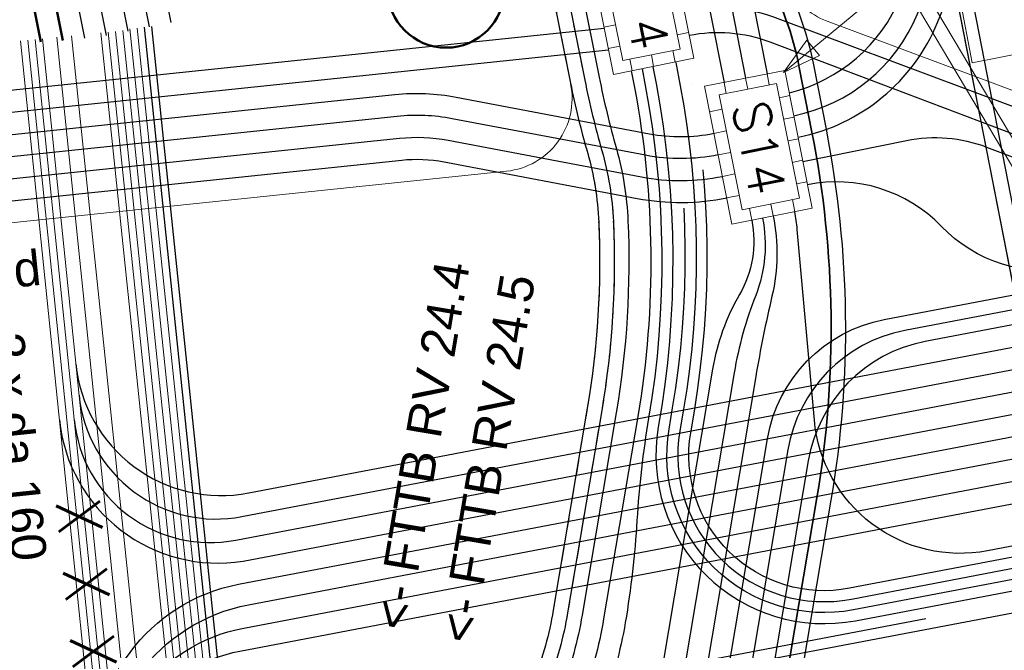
# Model space of a CAD drawing. Header units: metres. Extents: x -502 to 161, y -108 to 174.
# Tile 514 of 656: x -63.48 to -56.75, y -6.14 to -1.83. Entities that reach past the tile are written whole.
import ezdxf

# ---------------------------------------------------------------- set-up
doc = ezdxf.new("R2010")
doc.units = ezdxf.units.M
doc.header["$LTSCALE"] = 0.1
for name, pattern in [('2-1', [0.17, 0.06, -0.025, 0.06, -0.025]), ('237', [93, 75, -18]), ('239', [93, 75, -18])]:
    doc.linetypes.add(name, pattern=pattern)
for name, color, linetype in [('BRI31-005.06-5f07-Koordinierung Lageplan 4. BA ZOB Fernbusbahnh', 7, 'Continuous'), ('BRI31-005.07-5f08-Koordinierung Lageplan 4. BA Radstation - Seeterrasse 2023-05-31', 7, 'Continuous'), ('BRI32-005.02-5f05-Koordinierung Schemaplan 4 BA ZOB Teilbereich', 7, 'Continuous'), ('BRI32-005.03-5f06-Koordinierung Schemaplan 4 BA ZOB Teilbereich 2 Ost - Bahnhofsallee 2023-01-21', 7, 'Continuous')]:
    doc.layers.add(name, color=color, linetype=linetype)
doc.styles.add('Arial', font='arial.ttf')
doc.styles.add('Txt', font='txt_____.ttf')

# ---------------------------------------------------------------- blocks, each defined once
blk = doc.blocks.new('ALG_00093')
at = {"color": 1, "linetype": 'Continuous', "lineweight": 9, "true_color": 0xff0000, "transparency": 33554687, "flags": 128}
blk.add_lwpolyline([(0, 0), (0.3773, 0.09625), (0.3773, -0.09625), (0, 0)], dxfattribs=at)

msp = doc.modelspace()

# ---------------------------------------------------------------- linework, layer by layer
at = {"layer": 'BRI31-005.06-5f07-Koordinierung Lageplan 4. BA ZOB Fernbusbahnh', "color": 5, "linetype": 'Continuous', "lineweight": 30, "true_color": 0x0000ff, "transparency": 33554687, "flags": 128}
msp.add_lwpolyline([(-57.2167, -0.4304), (-55.852, -7.4097, -0.417279), (-57.4515, -9.7603), (-62.1965, -10.6367, 0.080285), (-64.2767, -11.3793, -0.07766), (-66.3548, -12.1334), (-66.674, -12.1958), (-74.9627, -13.8164), (-95.9298, -17.5502, 0.070894), (-96.8879, -17.8653), (-96.8879, -17.8653, -0.07089), (-97.846, -18.1804), (-97.846, -18.1804), (-99.4772, -18.4709)], format="xyb", dxfattribs=at)
at = {"layer": 'BRI31-005.07-5f08-Koordinierung Lageplan 4. BA Radstation - Seeterrasse 2023-05-31', "color": 35, "linetype": 'Continuous', "lineweight": 30, "true_color": 0x99724c, "transparency": 33554687, "flags": 128}
msp.add_lwpolyline([(-54.8928, -6.0214), (-55.1949, -6.0805, -0.414206), (-56.3682, -5.291), (-57.3145, -0.4516), (-58.0183, 2.2854), (-58.9458, 6.1764), (-61.0411, 16.6744), (-61.4814, 19.1358), (-61.4814, 19.1358, 0.05127), (-62.196, 21.4506), (-62.196, 21.4506), (-62.196, 21.4506, -0.051265), (-62.9106, 23.7655), (-62.9106, 23.7655), (-64.3736, 31.0959, 0.414214), (-65.55, 31.8808), (-67.659, 31.4599)], format="xyb", dxfattribs=at)
msp.add_lwpolyline([(-54.8928, -6.0214), (-55.1949, -6.0805, -0.414206), (-56.3682, -5.291), (-57.3145, -0.4516), (-58.0183, 2.2854), (-58.9458, 6.1764), (-61.0411, 16.6744), (-61.4814, 19.1358), (-61.4814, 19.1358, 0.05127), (-62.196, 21.4506), (-62.196, 21.4506), (-62.196, 21.4506, -0.051265), (-62.9106, 23.7655), (-62.9106, 23.7655), (-64.3736, 31.0959, 0.414214), (-65.55, 31.8808), (-67.659, 31.4599)], format="xyb", dxfattribs=at)
at = {"layer": 'BRI31-005.07-5f08-Koordinierung Lageplan 4. BA Radstation - Seeterrasse 2023-05-31', "color": 1, "linetype": '2-1', "lineweight": 30, "true_color": 0xff0000, "transparency": 33554687, "flags": 128}
for points in [[(-75.6271, 29.7287), (-74.3385, 22.7528, 0.289416), (-72.2358, 20.478), (-65.4241, 18.6567, -0.285081), (-63.6191, 16.735), (-60.1773, -0.3602), (-60.1773, -0.3602, 0.028652), (-60.0041, -1.0219), (-60.0041, -1.0219), (-60.0041, -1.0219, -0.028296), (-59.8441, -1.6316), (-59.8441, -1.6316), (-59.7162, -2.2666), (-59.7162, -2.2666, 0.02019), (-59.601, -2.7393), (-59.601, -2.7393), (-59.601, -2.7393, -0.058762), (-59.523, -3.2166), (-59.523, -3.2166, -0.053118), (-59.6012, -4.4866), (-59.8346, -5.8678, -0.048918), (-59.9638, -6.3434), (-60.6071, -8.0375, 0.029582), (-60.7388, -8.4577), (-60.9665, -9.3697, -0.215317), (-62.2425, -10.9841), (-62.2425, -10.9841, 0.019684), (-63.6938, -11.8097), (-63.6938, -11.8097, -0.092615), (-65.0455, -12.3368), (-67.0088, -12.7086), (-67.0088, -12.7086, 0.061034), (-68.2186, -13.0948), (-68.2186, -13.0948, -0.061032), (-69.3587, -13.4589), (-76.8416, -14.8758), (-76.8416, -14.8758, -0.090994), (-78.5382, -14.8853), (-78.5382, -14.8853, 0.098478), (-80.5239, -14.926), (-81.0922, -15.0512, -0.033057), (-82.076, -15.2006, 0.049135), (-82.8803, -15.3493, 0.152768), (-84.0509, -16.1232, -0.17625), (-84.5502, -16.4206), (-97.2541, -18.7944)], [(-75.6271, 29.7287), (-74.3385, 22.7528, 0.289416), (-72.2358, 20.478), (-65.4241, 18.6567, -0.285081), (-63.6191, 16.735), (-60.1773, -0.3602), (-60.1773, -0.3602, 0.028652), (-60.0041, -1.0219), (-60.0041, -1.0219), (-60.0041, -1.0219, -0.028296), (-59.8441, -1.6316), (-59.8441, -1.6316), (-59.7162, -2.2666), (-59.7162, -2.2666, 0.02019), (-59.601, -2.7393), (-59.601, -2.7393), (-59.601, -2.7393, -0.058762), (-59.523, -3.2166), (-59.523, -3.2166, -0.053118), (-59.6012, -4.4866), (-59.8346, -5.8678, -0.048918), (-59.9638, -6.3434), (-60.6071, -8.0375, 0.029582), (-60.7388, -8.4577), (-60.9665, -9.3697, -0.215317), (-62.2425, -10.9841), (-62.2425, -10.9841, 0.019684), (-63.6938, -11.8097), (-63.6938, -11.8097, -0.092615), (-65.0455, -12.3368), (-67.0088, -12.7086), (-67.0088, -12.7086, 0.061034), (-68.2186, -13.0948), (-68.2186, -13.0948, -0.061032), (-69.3587, -13.4589), (-76.8416, -14.8758), (-76.8416, -14.8758, -0.090994), (-78.5382, -14.8853), (-78.5382, -14.8853, 0.098478), (-80.5239, -14.926), (-81.0922, -15.0512, -0.033057), (-82.076, -15.2006, 0.049135), (-82.8803, -15.3493, 0.152768), (-84.0509, -16.1232, -0.17625), (-84.5502, -16.4206), (-97.2541, -18.7944)], [(-75.5288, 29.7474), (-74.2402, 22.771, 0.289416), (-72.21, 20.5746), (-65.3983, 18.7534, -0.285035), (-63.5211, 16.7552), (-60.0792, -0.3405), (-60.0792, -0.3405, 0.028652), (-59.9089, -0.9911), (-59.9089, -0.9911, -0.028299), (-59.7461, -1.6118), (-59.6182, -2.2469, 0.019572), (-59.5018, -2.7272), (-59.5018, -2.7272, -0.058138), (-59.4231, -3.2121), (-59.4231, -3.2121, -0.053118), (-59.5026, -4.5033), (-59.736, -5.8845), (-59.736, -5.8845, -0.048918), (-59.8703, -6.3789), (-59.8703, -6.3789), (-60.5136, -8.073), (-60.5136, -8.073, 0.029582), (-60.6418, -8.4819), (-60.6418, -8.4819), (-60.8808, -9.4391, -0.214607), (-62.2242, -11.1437), (-62.2242, -11.1437, 0.019005), (-63.6146, -11.9371), (-63.6146, -11.9371, -0.092615), (-65.0176, -12.4842), (-66.9809, -12.856, 0.061034), (-68.1559, -13.2311), (-68.1559, -13.2311, -0.061032), (-69.3308, -13.6063), (-69.3308, -13.6063), (-76.8137, -15.0231, -0.090994), (-78.5645, -15.033, 0.098444), (-80.491, -15.0724), (-81.0675, -15.1993), (-81.0675, -15.1993, -0.033334), (-82.0408, -15.3464), (-82.0408, -15.3464, 0.049439), (-82.8387, -15.4934), (-82.8387, -15.4934, 0.152676), (-83.934, -16.2173), (-83.934, -16.2173, -0.176505), (-84.5222, -16.5679), (-97.2262, -18.9417)], [(-75.5288, 29.7474), (-74.2402, 22.771, 0.289416), (-72.21, 20.5746), (-65.3983, 18.7534, -0.285035), (-63.5211, 16.7552), (-60.0792, -0.3405), (-60.0792, -0.3405, 0.028652), (-59.9089, -0.9911), (-59.9089, -0.9911, -0.028299), (-59.7461, -1.6118), (-59.6182, -2.2469, 0.019572), (-59.5018, -2.7272), (-59.5018, -2.7272, -0.058138), (-59.4231, -3.2121), (-59.4231, -3.2121, -0.053118), (-59.5026, -4.5033), (-59.736, -5.8845), (-59.736, -5.8845, -0.048918), (-59.8703, -6.3789), (-59.8703, -6.3789), (-60.5136, -8.073), (-60.5136, -8.073, 0.029582), (-60.6418, -8.4819), (-60.6418, -8.4819), (-60.8808, -9.4391, -0.214607), (-62.2242, -11.1437), (-62.2242, -11.1437, 0.019005), (-63.6146, -11.9371), (-63.6146, -11.9371, -0.092615), (-65.0176, -12.4842), (-66.9809, -12.856, 0.061034), (-68.1559, -13.2311), (-68.1559, -13.2311, -0.061032), (-69.3308, -13.6063), (-69.3308, -13.6063), (-76.8137, -15.0231, -0.090994), (-78.5645, -15.033, 0.098444), (-80.491, -15.0724), (-81.0675, -15.1993), (-81.0675, -15.1993, -0.033334), (-82.0408, -15.3464), (-82.0408, -15.3464, 0.049439), (-82.8387, -15.4934), (-82.8387, -15.4934, 0.152676), (-83.934, -16.2173), (-83.934, -16.2173, -0.176505), (-84.5222, -16.5679), (-97.2262, -18.9417)]]:
    msp.add_lwpolyline(points, format="xyb", dxfattribs=at)
at = {"layer": 'BRI31-005.07-5f08-Koordinierung Lageplan 4. BA Radstation - Seeterrasse 2023-05-31', "color": 1, "linetype": 'Continuous', "lineweight": 50, "true_color": 0xff0000, "transparency": 33554687, "flags": 128}
msp.add_lwpolyline([(-63.3383, -1.9858), (-67.1174, 16.7844)], dxfattribs=at)
msp.add_lwpolyline([(-63.3383, -1.9858), (-67.1174, 16.7844)], dxfattribs=at)
at = {"layer": 'BRI31-005.07-5f08-Koordinierung Lageplan 4. BA Radstation - Seeterrasse 2023-05-31', "color": 5, "linetype": 'Continuous', "lineweight": 30, "true_color": 0x0000ff, "transparency": 33554687, "flags": 128}
msp.add_lwpolyline([(-57.2167, -0.4304), (-55.852, -7.4097, -0.417279), (-57.4515, -9.7603), (-62.1965, -10.6367, 0.080285), (-64.2767, -11.3793, -0.07766), (-66.3548, -12.1334), (-66.674, -12.1958), (-74.9627, -13.8164), (-95.9298, -17.5502, 0.070894), (-96.8879, -17.8653), (-96.8879, -17.8653, -0.07089), (-97.846, -18.1804), (-97.846, -18.1804), (-99.4772, -18.4709)], format="xyb", dxfattribs=at)
msp.add_lwpolyline([(-57.2167, -0.4304), (-55.852, -7.4097, -0.417279), (-57.4515, -9.7603), (-62.1965, -10.6367, 0.080285), (-64.2767, -11.3793, -0.07766), (-66.3548, -12.1334), (-66.674, -12.1958), (-74.9627, -13.8164), (-95.9298, -17.5502, 0.070894), (-96.8879, -17.8653), (-96.8879, -17.8653, -0.07089), (-97.846, -18.1804), (-97.846, -18.1804), (-99.4772, -18.4709)], format="xyb", dxfattribs=at)
at = {"layer": 'BRI31-005.07-5f08-Koordinierung Lageplan 4. BA Radstation - Seeterrasse 2023-05-31', "color": 32, "linetype": 'Continuous', "lineweight": 30, "true_color": 0xcc6600, "transparency": 33554687, "flags": 128}
msp.add_lwpolyline([(-59.6465, -1.5998), (-59.5201, -2.2272), (-59.5201, -2.2272, 0.018975), (-59.4025, -2.7151), (-59.4025, -2.7151, -0.057543), (-59.3232, -3.2076), (-59.3232, -3.2076, -0.053117), (-59.404, -4.5199), (-59.404, -4.5199), (-59.637, -5.9013, -0.048914), (-59.7764, -6.4146), (-60.4198, -8.1086), (-60.4198, -8.1086, 0.029582), (-60.5444, -8.5062), (-60.5444, -8.5062), (-60.9032, -9.9432), (-60.9032, -9.9432, 0.044142), (-61.0746, -11.0299), (-61.0746, -11.0299, 0.063927), (-61.0095, -12.1234), (-60.7624, -13.4282, 0.411162), (-59.6041, -14.2265)], format="xyb", dxfattribs=at)
msp.add_lwpolyline([(-59.6465, -1.5998), (-59.5201, -2.2272), (-59.5201, -2.2272, 0.018975), (-59.4025, -2.7151), (-59.4025, -2.7151, -0.057543), (-59.3232, -3.2076), (-59.3232, -3.2076, -0.053117), (-59.404, -4.5199), (-59.404, -4.5199), (-59.637, -5.9013, -0.048914), (-59.7764, -6.4146), (-60.4198, -8.1086), (-60.4198, -8.1086, 0.029582), (-60.5444, -8.5062), (-60.5444, -8.5062), (-60.9032, -9.9432), (-60.9032, -9.9432, 0.044142), (-61.0746, -11.0299), (-61.0746, -11.0299, 0.063927), (-61.0095, -12.1234), (-60.7624, -13.4282, 0.411162), (-59.6041, -14.2265)], format="xyb", dxfattribs=at)
at = {"layer": 'BRI32-005.02-5f05-Koordinierung Schemaplan 4 BA ZOB Teilbereich', "color": 1, "linetype": 'Continuous', "lineweight": 35, "true_color": 0xff0000, "transparency": 33554687, "flags": 128}
msp.add_lwpolyline([(-63.8509, 18.4431), (-63.8509, 18.4431, -0.284864), (-62.0462, 16.5234), (-62.0462, 16.5234), (-59.1719, 2.3057, -0.032986), (-59.039, 1.3163, 0.032787), (-58.9065, 0.3269), (-58.7704, -0.3491), (-58.7704, -0.3491, 0.022361), (-58.6208, -0.9514), (-58.6208, -0.9514), (-58.6208, -0.9514, 0.053366), (-58.3833, -1.5216), (-58.3833, -1.5216, -0.076946), (-58.1515, -2.1609), (-58.0649, -2.6015, -0.090649), (-58.0314, -5.0997), (-58.4555, -7.6095), (-58.4555, -7.6095, 0.365082), (-56.7541, -10.4956), (-56.7541, -10.4956, 0.131065), (-54.4725, -10.6725)], format="xyb", dxfattribs=at)
at = {"layer": 'BRI32-005.03-5f06-Koordinierung Schemaplan 4 BA ZOB Teilbereich 2 Ost - Bahnhofsallee 2023-01-21', "color": 7, "linetype": 'Continuous', "lineweight": 13, "transparency": 33554687}
for p, q in [((-59.6711, 2.3655), (-52.6315, -9.4818)), ((-59.6711, 2.3655), (-52.6315, -9.4818)), ((-59.7806, 2.354), (-52.7043, -9.5552)), ((-59.7806, 2.354), (-52.7043, -9.5552))]:
    msp.add_line(p, q, dxfattribs=at)
at = {"layer": 'BRI32-005.03-5f06-Koordinierung Schemaplan 4 BA ZOB Teilbereich 2 Ost - Bahnhofsallee 2023-01-21', "color": 1, "linetype": 'Continuous', "lineweight": 13, "true_color": 0xff0000, "transparency": 33554687}
msp.add_line((-58.2604, -2.1938), (-56.0942, -0.3997), dxfattribs=at)
at = {"layer": 'BRI32-005.03-5f06-Koordinierung Schemaplan 4 BA ZOB Teilbereich 2 Ost - Bahnhofsallee 2023-01-21', "color": 7, "linetype": 'Continuous', "lineweight": 20, "transparency": 33554687}
for p, q in [((-59.4872, -1.884), (-59.4088, -1.8682)), ((-58.9871, -1.9363), (-58.9086, -1.9205)), ((-59.4576, -2.031), (-59.3792, -2.0152)), ((-59.1476, -2.1522), (-59.1634, -2.0738)), ((-59.0006, -2.1226), (-59.0163, -2.0442)), ((-59.2947, -2.1818), (-59.3104, -2.1034)), ((-58.3571, -2.2787), (-58.3721, -2.2043)), ((-58.6512, -2.3379), (-58.6664, -2.2622)), ((-58.5193, -2.2332), (-58.5041, -2.3083)), ((-58.2883, -2.3668), (-58.2157, -2.3522)), ((-58.7647, -2.4628), (-58.6805, -2.4458)), ((-58.2587, -2.5139), (-58.1868, -2.4994)), ((-58.7358, -2.6099), (-58.6509, -2.5928)), ((-58.2291, -2.6609), (-58.1579, -2.6466)), ((-58.7069, -2.7571), (-58.6213, -2.7399)), ((-58.1995, -2.808), (-58.129, -2.7938)), ((-58.678, -2.9043), (-58.5917, -2.8869)), ((-58.1699, -2.955), (-58.1001, -2.941)), ((-58.6491, -3.0515), (-58.562, -3.034)), ((-58.3298, -3.1743), (-58.3462, -3.0926)), ((-58.1826, -3.1454), (-58.1992, -3.0629)), ((-58.477, -3.2032), (-58.4933, -3.1222))]:
    msp.add_line(p, q, dxfattribs=at)
at = {"layer": 'BRI32-005.03-5f06-Koordinierung Schemaplan 4 BA ZOB Teilbereich 2 Ost - Bahnhofsallee 2023-01-21', "color": 7, "linetype": 'Continuous', "lineweight": 30, "transparency": 33554687}
msp.add_line((-59.4853, -1.8938), (-66.9002, -2.6674), dxfattribs=at)
at = {"layer": 'BRI32-005.03-5f06-Koordinierung Schemaplan 4 BA ZOB Teilbereich 2 Ost - Bahnhofsallee 2023-01-21', "color": 35, "linetype": '237', "lineweight": 30, "true_color": 0x99724c, "transparency": 33554687, "flags": 128}
msp.add_lwpolyline([(-54.8928, -6.0214), (-55.1949, -6.0805, -0.414206), (-56.3682, -5.291), (-57.3145, -0.4516), (-58.0183, 2.2854), (-58.9458, 6.1764), (-61.0411, 16.6744), (-61.4814, 19.1358), (-61.4814, 19.1358, 0.05127), (-62.196, 21.4506), (-62.196, 21.4506), (-62.196, 21.4506, -0.051265), (-62.9106, 23.7655), (-62.9106, 23.7655), (-64.3736, 31.0959, 0.414214), (-65.55, 31.8808), (-67.659, 31.4599)], format="xyb", dxfattribs=at)
at = {"layer": 'BRI32-005.03-5f06-Koordinierung Schemaplan 4 BA ZOB Teilbereich 2 Ost - Bahnhofsallee 2023-01-21', "color": 7, "linetype": 'Continuous', "lineweight": 30, "transparency": 33554687, "flags": 128}
for points in [[(-62.7413, -1.9112), (-66.5292, 16.9028, 0.083299), (-67.5339, 19.5332), (-70.7779, 23.336), (-70.7971, 23.4372)], [(-62.5943, -1.8816), (-66.3821, 16.9324, 0.086825), (-67.4469, 19.6622), (-70.638, 23.4031), (-70.6497, 23.4651)], [(-63.0374, -1.9607), (-66.8233, 16.8436), (-66.8233, 16.8436, 0.077007), (-67.7244, 19.2942), (-67.7244, 19.2942), (-71.0579, 23.2019), (-71.0919, 23.3814)], [(-62.8884, -1.9408), (-66.6762, 16.8732), (-66.6762, 16.8732, 0.080045), (-67.6269, 19.411), (-67.6269, 19.411), (-70.9179, 23.269), (-70.9445, 23.4093)], [(-65.4095, 20.743), (-65.4095, 20.743, 0.223754), (-63.8791, 18.6324), (-63.8791, 18.6324), (-63.8791, 18.6324, -0.220519), (-62.5016, 16.7572), (-62.5016, 16.7572), (-59.1142, -0.1611), (-59.1142, -0.1611, 0.053942), (-58.8641, -0.9516), (-58.8641, -0.9516, -0.055067), (-58.6158, -1.7426), (-58.5193, -2.2332)], [(-65.5569, 20.7151), (-65.5569, 20.7151, 0.223755), (-63.9514, 18.501), (-63.9514, 18.501), (-63.9514, 18.501, -0.220519), (-62.6486, 16.7274), (-62.6486, 16.7274), (-59.2613, -0.1907, 0.053963), (-59.0112, -0.9809), (-59.0112, -0.9809, -0.055088), (-58.7629, -1.7716), (-58.7629, -1.7716), (-58.6664, -2.2622)], [(-58.9047, -1.9401), (-58.9047, -1.9401, -0.140808), (-58.3542, -1.9848), (-58.3542, -1.9848), (-55.8226, -2.9403, 0.138166), (-55.2012, -2.994), (-54.3723, -2.836)], [(-59.4555, -2.0415), (-66.5734, -2.7841), (-66.5734, -2.7841, 0.195706), (-67.2384, -3.1393), (-67.2384, -3.1393, -0.173025), (-67.8167, -3.4815), (-67.8844, -3.4946), (-67.8844, -3.4946, 0.086687), (-71.8252, -4.9989), (-71.8252, -4.9989), (-71.8252, -4.9989, -0.435074), (-73.02, -4.6531), (-73.02, -4.6531), (-73.1329, -4.4301)], [(-59.3006, -2.1831), (-59.2788, -2.2977, -0.089051), (-59.2559, -4.5437), (-59.4895, -5.9261, -0.048918), (-59.6366, -6.4677), (-60.2799, -8.1617, 0.029582), (-60.3993, -8.5425), (-60.758, -9.9795), (-60.758, -9.9795, 0.108372), (-60.8078, -11.7087), (-60.8078, -11.7087)], [(-58.477, -3.2032), (-58.477, -3.2032, -0.18313), (-58.5608, -3.7115), (-58.5608, -3.7115, 0.089848), (-58.745, -4.2213), (-59.0832, -6.2228), (-59.0832, -6.2228, -0.021915), (-59.3438, -7.4378), (-59.3438, -7.4378, 0.002597), (-59.6513, -8.643), (-59.8704, -9.5204), (-59.8704, -9.5204, 0.107238), (-59.8934, -10.2622), (-59.8934, -10.2622), (-59.848, -10.508)], [(-58.4034, -3.1884), (-58.4034, -3.1884, -0.144256), (-58.45, -3.7166), (-58.45, -3.7166, 0.051804), (-58.5971, -4.2463), (-58.9353, -6.2478), (-58.9353, -6.2478, -0.021858), (-59.1969, -7.4685), (-59.1969, -7.4685), (-59.1969, -7.4685, 0.00254), (-59.5058, -8.6793), (-59.5058, -8.6793), (-59.7248, -9.5567, 0.107238), (-59.7459, -10.2349), (-59.7005, -10.4808)]]:
    msp.add_lwpolyline(points, format="xyb", dxfattribs=at)
at = {"layer": 'BRI32-005.03-5f06-Koordinierung Schemaplan 4 BA ZOB Teilbereich 2 Ost - Bahnhofsallee 2023-01-21', "color": 7, "linetype": '237', "lineweight": 30, "transparency": 33554687, "flags": 128}
for points in [[(-62.4472, -1.852), (-66.2351, 16.962), (-66.2351, 16.962, 0.09069), (-67.3671, 19.7999), (-67.3671, 19.7999), (-70.5135, 23.4883)], [(-53.936, -5.1322), (-57.7815, -5.8651, -0.522545), (-59.0422, -4.6299), (-59.0177, -4.4844, 0.089169), (-59.0395, -2.2984), (-59.0695, -2.1405)], [(-58.9958, -2.1265), (-58.9658, -2.2844), (-58.9658, -2.2844, -0.089051), (-58.9432, -4.4941), (-58.9432, -4.4941), (-58.9683, -4.6424, 0.522687), (-57.7951, -5.7913), (-53.95, -5.0585)], [(-53.9641, -4.9848), (-57.8091, -5.7176), (-57.8091, -5.7176, -0.522777), (-58.8943, -4.6546), (-58.8943, -4.6546), (-58.8693, -4.5066), (-58.8693, -4.5066, 0.088937), (-58.8916, -2.2732), (-58.8916, -2.2732), (-58.9222, -2.1124)], [(-59.1533, -2.1551), (-59.1315, -2.2697), (-59.1315, -2.2697, -0.090966), (-59.1162, -4.6174), (-59.1162, -4.6174, 0.522544), (-57.7675, -5.9388), (-53.9219, -5.2059)], [(-60.513, -11.6529), (-60.513, -11.6529, -0.108372), (-60.4669, -10.0521), (-60.4669, -10.0521), (-60.1082, -8.615), (-60.1082, -8.615, -0.024284), (-60.0219, -8.3293), (-60.0219, -8.3293), (-59.4716, -6.7825, -0.266202), (-58.8076, -6.2133), (-53.9079, -5.2795)], [(-53.8939, -5.3532), (-58.5981, -6.2498), (-58.5981, -6.2498, 0.288574), (-59.3776, -6.9762), (-59.3776, -6.9762, 0.000914), (-59.489, -7.4), (-59.489, -7.4, -0.054753), (-59.7275, -8.0253), (-59.7275, -8.0253), (-59.7275, -8.0253, 0.057354), (-59.9626, -8.6514), (-59.9626, -8.6514), (-60.3214, -10.0885), (-60.3214, -10.0885, 0.108372), (-60.3656, -11.625), (-60.3656, -11.625)]]:
    msp.add_lwpolyline(points, format="xyb", dxfattribs=at)
at = {"layer": 'BRI32-005.03-5f06-Koordinierung Schemaplan 4 BA ZOB Teilbereich 2 Ost - Bahnhofsallee 2023-01-21', "color": 1, "linetype": 'Continuous', "lineweight": 50, "true_color": 0xff0000, "transparency": 33554687, "flags": 128}
msp.add_lwpolyline([(-63.1874, -1.9757), (-66.9703, 16.814, 0.052246), (-67.4921, 18.4801), (-67.8269, 19.1832), (-71.3994, 23.3712)], format="xyb", dxfattribs=at)
at = {"layer": 'BRI32-005.03-5f06-Koordinierung Schemaplan 4 BA ZOB Teilbereich 2 Ost - Bahnhofsallee 2023-01-21', "color": 3, "linetype": 'Continuous', "lineweight": 30, "true_color": 0x00ff00, "transparency": 33554687, "flags": 128}
for points in [[(-65.2622, 20.7709, 0.223754), (-63.8068, 18.7638, -0.220519), (-62.3545, 16.7869), (-58.9672, -0.1315), (-58.9672, -0.1315, 0.054032), (-58.7173, -0.9207), (-58.7173, -0.9207), (-58.7173, -0.9207, -0.055151), (-58.4692, -1.7103), (-58.4692, -1.7103), (-58.3721, -2.2043)], [(-58.1881, -2.4895), (-58.1881, -2.4895, 0.250283), (-57.3446, -1.7945), (-57.3446, -1.7945), (-56.2188, 0.9357, -0.253596), (-55.4794, 1.5371)], [(-58.1585, -2.6365, 0.250283), (-57.206, -1.8517), (-57.0349, -1.4369), (-57.0349, -1.4369, -0.168892), (-56.599, -0.9456), (-56.599, -0.9456), (-56.599, -0.9456, -0.081267), (-55.9212, -0.6995), (-55.9212, -0.6995), (-48.2043, 0.7531)], [(-68.2268, -1.3952), (-68.1339, -1.8865, 0.388263), (-66.6984, -2.948), (-60.9173, -2.3448), (-60.9173, -2.3448, -0.072884), (-60.4972, -2.3623), (-60.4972, -2.3623), (-59.1759, -2.6124), (-59.1759, -2.6124, 0.096732), (-58.7351, -2.6098), (-58.7351, -2.6098)], [(-54.3443, -2.9834), (-55.1731, -3.1414), (-55.1731, -3.1414, -0.138166), (-55.8755, -3.0806), (-55.8755, -3.0806), (-56.8687, -2.7058, 0.140808), (-57.4191, -2.6611), (-58.127, -2.8036)], [(-73.2667, -4.4978), (-73.1539, -4.7209, 0.434654), (-71.7494, -5.1283), (-71.7494, -5.1283, -0.086711), (-67.8558, -3.6419), (-67.8558, -3.6419), (-66.5111, -3.3809), (-60.8706, -2.7924, -0.072884), (-60.5808, -2.8044), (-59.2596, -3.0545, 0.096733), (-58.6463, -3.0509)], [(-53.9781, -4.9112), (-56.8654, -5.4614, -0.443491), (-58.0486, -4.5684), (-58.1654, -3.2657), (-58.1654, -3.2657, 0.026466), (-58.1826, -3.1452), (-58.1826, -3.1452)], [(-58.3298, -3.1743, -0.107691), (-58.3385, -3.722, 0.01575), (-58.4492, -4.2713), (-58.7874, -6.2728, -0.0218), (-59.0501, -7.4991, 0.002483), (-59.3602, -8.7156), (-59.5793, -9.593), (-59.5793, -9.593, 0.107238), (-59.5984, -10.2077), (-59.5984, -10.2077), (-59.553, -10.4535)], [(-63.0986, -4.1866, 0.439531), (-61.9167, -5.0664), (-54.2278, -3.6011)], [(-63.0768, -4.3986), (-63.0768, -4.3986, 0.439531), (-61.9627, -5.2279), (-61.9627, -5.2279), (-54.1997, -3.7484)], [(-63.1101, -4.5658, 0.43953), (-62.0047, -5.3886), (-54.1716, -3.8958)], [(-63.211, -4.5671), (-63.211, -4.5671, 0.430895), (-61.9548, -5.5318), (-61.9548, -5.5318), (-54.1435, -4.0431)], [(-62.9604, -6.9989, -0.389342), (-61.9865, -5.6905), (-54.1155, -4.1905)], [(-62.895, -7.1436), (-62.895, -7.1436, -0.389342), (-61.9172, -5.83), (-61.9172, -5.83), (-54.0874, -4.3378)], [(-62.8846, -7.2444, -0.389342), (-61.9501, -5.989), (-54.0593, -4.4852)], [(-62.7849, -7.2317, -0.389342), (-61.9774, -6.1469), (-54.0312, -4.6325)]]:
    msp.add_lwpolyline(points, format="xyb", dxfattribs=at)
at = {"layer": 'BRI32-005.03-5f06-Koordinierung Schemaplan 4 BA ZOB Teilbereich 2 Ost - Bahnhofsallee 2023-01-21', "color": 1, "linetype": 'Continuous', "lineweight": 30, "true_color": 0xff0000, "transparency": 33554687, "flags": 128}
for points in [[(-63.8509, 18.4431), (-63.8509, 18.4431, -0.284864), (-62.0462, 16.5234), (-62.0462, 16.5234), (-59.1719, 2.3057, -0.032986), (-59.039, 1.3163, 0.032787), (-58.9065, 0.3269), (-58.7704, -0.3491), (-58.7704, -0.3491, 0.022361), (-58.6208, -0.9514), (-58.6208, -0.9514), (-58.6208, -0.9514, 0.053366), (-58.3833, -1.5216), (-58.3833, -1.5216, -0.076946), (-58.1515, -2.1609), (-58.0649, -2.6015, -0.090649), (-58.0314, -5.0997), (-58.4555, -7.6095), (-58.4555, -7.6095, 0.365082), (-56.7541, -10.4956), (-56.7541, -10.4956, 0.131065), (-54.4725, -10.6725)], [(-56.7209, -10.4013, -0.365082), (-58.3569, -7.6261), (-57.9328, -5.1163), (-57.9328, -5.1163, 0.090649), (-57.9667, -2.5822), (-57.9667, -2.5822), (-58.0534, -2.1416), (-58.0534, -2.1416, 0.076413), (-58.2868, -1.4957)], [(-59.7461, -1.6118), (-59.6182, -2.2469, 0.019572), (-59.5018, -2.7272), (-59.5018, -2.7272, -0.058138), (-59.4231, -3.2121), (-59.4231, -3.2121, -0.053118), (-59.5026, -4.5033), (-59.736, -5.8845), (-59.736, -5.8845, -0.048918), (-59.8703, -6.3789), (-59.8703, -6.3789), (-60.5136, -8.073), (-60.5136, -8.073, 0.029582), (-60.6418, -8.4819), (-60.6418, -8.4819), (-60.8808, -9.4391, -0.214607), (-62.2242, -11.1437), (-62.2242, -11.1437, 0.019005), (-63.6146, -11.9371), (-63.6146, -11.9371, -0.092615), (-65.0176, -12.4842), (-66.9809, -12.856, 0.061034), (-68.1559, -13.2311)], [(-59.8441, -1.6316), (-59.7162, -2.2666), (-59.7162, -2.2666, 0.02019), (-59.601, -2.7393), (-59.601, -2.7393), (-59.601, -2.7393, -0.058762), (-59.523, -3.2166), (-59.523, -3.2166, -0.053118), (-59.6012, -4.4866), (-59.8346, -5.8678, -0.048918), (-59.9638, -6.3434), (-60.6071, -8.0375, 0.029582), (-60.7388, -8.4577), (-60.9665, -9.3697, -0.215317), (-62.2425, -10.9841), (-62.2425, -10.9841, 0.019684), (-63.6938, -11.8097), (-63.6938, -11.8097, -0.092615), (-65.0455, -12.3368), (-67.0088, -12.7086), (-67.0088, -12.7086, 0.061034), (-68.2186, -13.0948), (-68.2186, -13.0948, -0.061032), (-69.3587, -13.4589)]]:
    msp.add_lwpolyline(points, format="xyb", dxfattribs=at)
at = {"layer": 'BRI32-005.03-5f06-Koordinierung Schemaplan 4 BA ZOB Teilbereich 2 Ost - Bahnhofsallee 2023-01-21', "color": 1, "linetype": 'Continuous', "lineweight": 50, "true_color": 0xff0000, "transparency": 33554687, "flags": 128}
msp.add_lwpolyline([(-63.3383, -1.9858), (-67.1174, 16.7844)], dxfattribs=at)
at = {"layer": 'BRI32-005.03-5f06-Koordinierung Schemaplan 4 BA ZOB Teilbereich 2 Ost - Bahnhofsallee 2023-01-21', "color": 7, "linetype": '239', "lineweight": 13, "transparency": 33554687, "flags": 128}
msp.add_lwpolyline([(-36.6897, 2.3094), (-57.0637, -1.6366), (-56.9686, -2.1274), (-36.5946, 1.8186)], dxfattribs=at)
at = {"layer": 'BRI32-005.03-5f06-Koordinierung Schemaplan 4 BA ZOB Teilbereich 2 Ost - Bahnhofsallee 2023-01-21', "color": 190, "linetype": 'Continuous', "lineweight": 30, "true_color": 0x7f00ff, "transparency": 33554687, "flags": 128}
for points in [[(-58.2196, -2.3326), (-58.2196, -2.3326, 0.239315), (-57.4585, -1.6771), (-57.4585, -1.6771), (-56.3574, 0.9929), (-56.3574, 0.9929, -0.253596), (-55.5072, 1.6846), (-55.5072, 1.6846)], [(-68.5216, -1.4509), (-68.4303, -1.9338), (-68.4303, -1.9338, 0.390125), (-66.6673, -3.2464), (-66.6673, -3.2464), (-60.8862, -2.6432), (-60.8862, -2.6432, -0.072884), (-60.5529, -2.6571), (-60.5529, -2.6571), (-59.2317, -2.9071, 0.096733), (-58.6759, -2.9039)], [(-58.7055, -2.7569), (-58.7055, -2.7569, -0.096733), (-59.2038, -2.7597), (-59.2038, -2.7597), (-60.5251, -2.5097, 0.072884), (-60.9017, -2.494), (-66.6828, -3.0972, -0.388447), (-68.2813, -1.9143), (-68.3742, -1.4231)], [(-54.312, -3.159), (-56.2739, -3.5329, -0.252804), (-57.1799, -3.2458, 0.255559), (-58.0961, -2.9606)], [(-59.4054, -10.4263), (-59.4509, -10.1804, -0.107238), (-59.4338, -9.6294), (-59.2147, -8.752), (-59.2147, -8.752, -0.002427), (-58.9033, -7.5298), (-58.9033, -7.5298, 0.021744), (-58.6395, -6.2978), (-58.3691, -4.6975, -0.313469), (-57.5703, -3.8818), (-54.2933, -3.2573)], [(-54.2746, -3.3555), (-57.4309, -3.957), (-57.4309, -3.957, 0.313469), (-58.2297, -4.7727), (-58.2297, -4.7727), (-58.4916, -6.3228)], [(-54.2559, -3.4537), (-57.2915, -4.0322, 0.313469), (-58.0903, -4.8479), (-58.3345, -6.2932, 0.522018), (-57.1633, -7.4425), (-53.8698, -6.822)]]:
    msp.add_lwpolyline(points, format="xyb", dxfattribs=at)
at = {"layer": 'BRI32-005.03-5f06-Koordinierung Schemaplan 4 BA ZOB Teilbereich 2 Ost - Bahnhofsallee 2023-01-21', "color": 5, "linetype": 'Continuous', "lineweight": 30, "true_color": 0x0000ff, "transparency": 33554687, "flags": 128}
msp.add_lwpolyline([(-57.2167, -0.4304), (-55.852, -7.4097, -0.417279), (-57.4515, -9.7603), (-62.1965, -10.6367, 0.080285), (-64.2767, -11.3793, -0.07766), (-66.3548, -12.1334), (-66.674, -12.1958), (-74.9627, -13.8164), (-95.9298, -17.5502, 0.070894), (-96.8879, -17.8653), (-96.8879, -17.8653, -0.07089), (-97.846, -18.1804), (-97.846, -18.1804), (-99.4772, -18.4709)], format="xyb", dxfattribs=at)
at = {"layer": 'BRI32-005.03-5f06-Koordinierung Schemaplan 4 BA ZOB Teilbereich 2 Ost - Bahnhofsallee 2023-01-21', "color": 7, "linetype": 'Continuous', "lineweight": 20, "transparency": 33554687, "flags": 128}
for points in [[(-59.0626, -1.1558), (-59.6116, -1.2664), (-59.5484, -1.5801), (-59.4221, -2.2075), (-58.8731, -2.097), (-59.0626, -1.1558)], [(-59.1252, -1.2501), (-59.5174, -1.329), (-59.3595, -2.1133), (-58.9673, -2.0343), (-59.1252, -1.2501)], [(-58.2496, -2.1802), (-58.7991, -2.2882), (-58.6138, -3.2302), (-58.0644, -3.1221), (-58.2496, -2.1802)], [(-58.3081, -2.2688), (-58.7002, -2.3478), (-58.5423, -3.132), (-58.1502, -3.0531), (-58.3081, -2.2688)]]:
    msp.add_lwpolyline(points, dxfattribs=at)
at = {"layer": 'BRI32-005.03-5f06-Koordinierung Schemaplan 4 BA ZOB Teilbereich 2 Ost - Bahnhofsallee 2023-01-21', "color": 32, "linetype": 'Continuous', "lineweight": 30, "true_color": 0xcc6600, "transparency": 33554687, "flags": 128}
msp.add_lwpolyline([(-59.6465, -1.5998), (-59.5201, -2.2272), (-59.5201, -2.2272, 0.018975), (-59.4025, -2.7151), (-59.4025, -2.7151, -0.057543), (-59.3232, -3.2076), (-59.3232, -3.2076, -0.053117), (-59.404, -4.5199), (-59.404, -4.5199), (-59.637, -5.9013, -0.048914), (-59.7764, -6.4146), (-60.4198, -8.1086), (-60.4198, -8.1086, 0.029582), (-60.5444, -8.5062), (-60.5444, -8.5062), (-60.9032, -9.9432), (-60.9032, -9.9432, 0.044142), (-61.0746, -11.0299), (-61.0746, -11.0299, 0.063927), (-61.0095, -12.1234), (-60.7624, -13.4282, 0.411162), (-59.6041, -14.2265)], format="xyb", dxfattribs=at)
at = {"layer": 'BRI32-005.03-5f06-Koordinierung Schemaplan 4 BA ZOB Teilbereich 2 Ost - Bahnhofsallee 2023-01-21', "color": 1, "linetype": '237', "lineweight": 20, "true_color": 0xff0000, "transparency": 33554687, "flags": 128}
for points in [[(-54.4266, -2.5512), (-55.2564, -2.7093, -0.13294), (-55.7767, -2.6604), (-57.9619, -1.8433, -0.192854), (-58.2368, -1.5928)], [(-59.7151, -2.2724, -0.442236), (-60.1533, -2.8684), (-66.2758, -3.5072, -0.01694), (-66.4302, -3.518), (-67.8273, -3.7891), (-67.8273, -3.7891, 0.086682), (-71.6714, -5.2564), (-71.6714, -5.2564, -0.43501), (-73.2877, -4.7886), (-73.4006, -4.5655)]]:
    msp.add_lwpolyline(points, format="xyb", dxfattribs=at)
at = {"layer": 'BRI32-005.03-5f06-Koordinierung Schemaplan 4 BA ZOB Teilbereich 2 Ost - Bahnhofsallee 2023-01-21', "color": 20, "linetype": 'Continuous', "lineweight": 30, "true_color": 0xff3f00, "transparency": 33554687, "flags": 128}
msp.add_lwpolyline([(-58.9382, -1.7734), (-58.9382, -1.7734, -0.140032), (-58.2975, -1.8245), (-58.2975, -1.8245), (-55.7133, -2.7908), (-55.7133, -2.7908, 0.13739), (-55.1759, -2.8365), (-55.1759, -2.8365), (-54.4004, -2.6887)], format="xyb", dxfattribs=at)
at = {"layer": 'BRI32-005.03-5f06-Koordinierung Schemaplan 4 BA ZOB Teilbereich 2 Ost - Bahnhofsallee 2023-01-21', "color": 190, "linetype": 'Continuous', "lineweight": 30, "true_color": 0x7f00ff, "transparency": 33554687, "flags": 128}
for points in [[(-61.0167, -14.2324), (-61.6307, -10.8024), (-61.7487, -9.8374), (-62.5797, -1.8804)], [(-61.0657, -14.2414), (-61.6797, -10.8114), (-61.7987, -9.8424), (-62.6297, -1.8854)]]:
    msp.add_lwpolyline(points, dxfattribs=at)
at = {"layer": 'BRI32-005.03-5f06-Koordinierung Schemaplan 4 BA ZOB Teilbereich 2 Ost - Bahnhofsallee 2023-01-21', "color": 250, "linetype": 'Continuous', "lineweight": 20, "true_color": 0x333333, "transparency": 33554687, "flags": 128}
for points in [[(-61.3687, -15.3064), (-62.1967, -11.0094), (-62.2967, -9.9004), (-63.1277, -1.9434)], [(-61.7117, -15.3704), (-62.5397, -11.0734), (-62.6577, -9.9374), (-63.4777, -1.9784)], [(-61.6627, -15.3614), (-62.4907, -11.0644), (-62.6077, -9.9324), (-63.4277, -1.9734)], [(-61.6137, -15.3524), (-62.4417, -11.0554), (-62.5577, -9.9274), (-63.3777, -1.9684)], [(-61.5647, -15.3434), (-62.3927, -11.0464), (-62.5077, -9.9224), (-63.3277, -1.9634)], [(-61.4667, -15.3254), (-62.2947, -11.0284), (-62.3147, -10.8164), (-63.2277, -1.9534)]]:
    msp.add_lwpolyline(points, dxfattribs=at)
at = {"layer": 'BRI32-005.03-5f06-Koordinierung Schemaplan 4 BA ZOB Teilbereich 2 Ost - Bahnhofsallee 2023-01-21', "color": 7, "linetype": 'Continuous', "lineweight": 9, "transparency": 33554687, "flags": 128}
for points in [[(-61.0437, -16.1124), (-61.0967, -15.6514), (-61.3597, -14.2954), (-61.9737, -10.8654), (-62.0967, -9.8804), (-62.9277, -1.9234)], [(-60.9937, -16.1064), (-61.0477, -15.6444), (-61.3107, -14.2864), (-61.9247, -10.8564), (-62.0467, -9.8754), (-62.8777, -1.9184)], [(-60.9437, -16.1004), (-60.9987, -15.6374), (-61.2617, -14.2774), (-61.8757, -10.8474), (-61.9967, -9.8704), (-62.8277, -1.9134)], [(-60.8937, -16.0944), (-60.9497, -15.6304), (-61.2127, -14.2684), (-61.8267, -10.8384), (-61.9467, -9.8654), (-62.7777, -1.9084)], [(-60.8457, -16.0824), (-60.9007, -15.6194), (-61.1637, -14.2594), (-61.7777, -10.8294), (-61.8987, -9.8524), (-62.7297, -1.8954)], [(-60.7957, -16.0764), (-60.8517, -15.6124), (-61.1147, -14.2504), (-61.7287, -10.8204), (-61.8487, -9.8474), (-62.6797, -1.8904)]]:
    msp.add_lwpolyline(points, dxfattribs=at)
at = {"layer": 'BRI32-005.03-5f06-Koordinierung Schemaplan 4 BA ZOB Teilbereich 2 Ost - Bahnhofsallee 2023-01-21', "color": 3, "linetype": '237', "lineweight": 30, "true_color": 0x00ff00, "transparency": 33554687, "flags": 128}
msp.add_lwpolyline([(-59.2269, -2.1691), (-59.2052, -2.2834, -0.089064), (-59.1819, -4.5562), (-59.1819, -4.5562, 0.026728), (-59.2617, -5.2536), (-59.2617, -5.2536), (-59.2617, -5.2536, -0.026734), (-59.3416, -5.9511), (-59.3416, -5.9511, -0.048918), (-59.4963, -6.5209), (-60.1397, -8.215)], format="xyb", dxfattribs=at)
at = {"layer": 'BRI32-005.03-5f06-Koordinierung Schemaplan 4 BA ZOB Teilbereich 2 Ost - Bahnhofsallee 2023-01-21', "color": 4, "linetype": 'Continuous', "lineweight": 50, "true_color": 0x00ffff, "transparency": 33554687}
msp.add_circle((-60.567, -1.6245), 0.4, dxfattribs=at)

# ---------------------------------------------------------------- block references
at = {"layer": 'BRI32-005.03-5f06-Koordinierung Schemaplan 4 BA ZOB Teilbereich 2 Ost - Bahnhofsallee 2023-01-21', "color": 7, "transparency": 33554687, "xscale": 0.699999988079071, "yscale": 0.699999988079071, "zscale": 0.699999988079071, "rotation": 39.63227233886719}
msp.add_blockref('ALG_00093', (-58.2604, -2.1938), dxfattribs=at)

# ---------------------------------------------------------------- texts
at = {"layer": 'BRI32-005.03-5f06-Koordinierung Schemaplan 4 BA ZOB Teilbereich 2 Ost - Bahnhofsallee 2023-01-21', "color": 7, "transparency": 33554687, "char_height": 0.25, "attachment_point": 1, "rotation": 281.38331, "line_spacing_factor": 0.25, "style": 'Txt'}
for s, insert in [('D14', (-59.1677, -1.3684)), ('S14', (-58.3681, -2.3698))]:
    msp.add_mtext(s, dxfattribs=dict(at, insert=insert))
at = {"layer": 'BRI32-005.03-5f06-Koordinierung Schemaplan 4 BA ZOB Teilbereich 2 Ost - Bahnhofsallee 2023-01-21', "color": 251, "true_color": 0x5b5b5b, "transparency": 33554687, "char_height": 0.24, "attachment_point": 1, "line_spacing_factor": 0.25, "style": 'Arial'}
for s, insert, rotation in [('Bestand', (-64.5751, -3.5328), 5.96214), ('2 x da 160', (-63.4562, -3.9593), 275.96214)]:
    msp.add_mtext(s, dxfattribs=dict(at, insert=insert, rotation=rotation))
at = {"layer": 'BRI32-005.03-5f06-Koordinierung Schemaplan 4 BA ZOB Teilbereich 2 Ost - Bahnhofsallee 2023-01-21', "color": 1, "true_color": 0xff0000, "transparency": 33554687, "char_height": 0.24, "attachment_point": 1, "rotation": 80.40816, "line_spacing_factor": 0.25, "style": 'Arial'}
for s, insert in [('<- FTTB RV 24.4', (-61.0646, -5.9755)), ('<- FTTB RV 24.5', (-60.616, -6.064))]:
    msp.add_mtext(s, dxfattribs=dict(at, insert=insert))
at = {"layer": 'BRI32-005.03-5f06-Koordinierung Schemaplan 4 BA ZOB Teilbereich 2 Ost - Bahnhofsallee 2023-01-21', "color": 2, "true_color": 0xffff00, "transparency": 33554687, "insert": (-62.938, -5.0848), "char_height": 0.3, "attachment_point": 1, "rotation": 275.88231, "line_spacing_factor": 0.25, "style": 'Txt'}
msp.add_mtext('X X X', dxfattribs=at)

doc.saveas('drawing.dxf')
